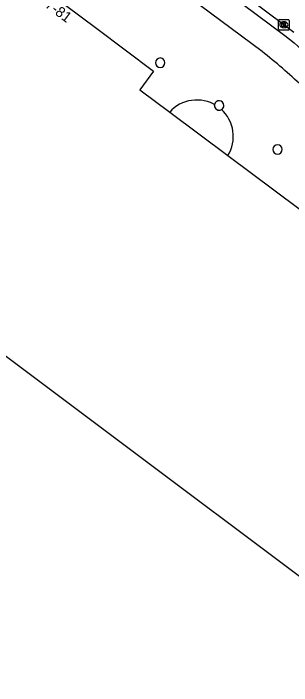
# Model space of a CAD drawing. Extents: x 159718 to 160783, y 383290 to 384030.
# Drawn here: x 160616.2 to 160642.8, y 383620.9 to 383685.2 of the extents above; entities that cross this region are included whole.
import ezdxf

# ---------------------------------------------------------------- set-up
doc = ezdxf.new("R2010")
doc.units = 0
for name, color, linetype in [('IMGEO_Fietspad_gesloten', 7, 'Continuous'), ('IMGEO_Kolk', 7, 'Continuous'), ('IMGEO_Pand', 7, 'Continuous'), ('IMGEO_Pand_nummerreeks', 7, 'Continuous'), ('IMGEO_Pand_overbouw', 7, 'Continuous'), ('IMGEO_Rijbaan_lokaal_gesloten', 7, 'Continuous')]:
    doc.layers.add(name, color=color, linetype=linetype)

msp = doc.modelspace()

# ---------------------------------------------------------------- linework, layer by layer
at = {"layer": 'IMGEO_Fietspad_gesloten'}
for points in [[(160639.993, 383681.543), (160617.522, 383698.261)], [(160625.005, 383695.905), (160642.174, 383683.074), (160643.049, 383682.367), (160643.777, 383681.734), (160670.079, 383657.666), (160710.819, 383626.982)]]:
    msp.add_lwpolyline(points, dxfattribs=at)
msp.add_arc((160608.792, 383641.585), 50.697, 46.3457, 52.01548, dxfattribs=at)
at = {"layer": 'IMGEO_Kolk'}
for p, q in [((160641.576, 383683.677), (160641.576, 383684.529)), ((160641.651, 383684.603), (160642.503, 383684.603)), ((160642.577, 383684.529), (160642.577, 383683.677)), ((160642.087, 383683.823), (160642.062, 383683.823)), ((160642.064, 383684.383), (160642.089, 383684.383)), ((160642.503, 383683.603), (160641.651, 383683.603))]:
    msp.add_line(p, q, dxfattribs=at)
for points in [[(160641.576, 383683.677), (160641.576, 383684.529)], [(160641.651, 383684.603), (160642.503, 383684.603)], [(160642.577, 383684.529), (160642.577, 383683.677)], [(160641.897, 383684.303), (160642.02, 383684.303), (160642.02, 383684.152), (160642.15, 383684.303), (160642.314, 383684.303), (160642.168, 383684.152), (160642.321, 383683.903), (160642.169, 383683.903), (160642.084, 383684.067), (160642.02, 383684), (160642.02, 383683.903), (160641.897, 383683.903), (160641.897, 383684.303)], [(160642.503, 383683.603), (160641.651, 383683.603)]]:
    msp.add_lwpolyline(points, dxfattribs=at)
for centre, start, end in [((160641.653, 383684.527), 91.55205, 178.44795), ((160641.653, 383684.527), 91.55205, 178.44795), ((160642.501, 383684.527), 1.55205, 88.44795), ((160642.501, 383684.527), 1.55205, 88.44795), ((160641.653, 383683.679), 181.55205, 268.44795), ((160641.653, 383683.679), 181.55205, 268.44795), ((160642.501, 383683.679), 271.55205, 358.44795), ((160642.501, 383683.679), 271.55205, 358.44795)]:
    msp.add_arc(centre, 0.0765, start, end, dxfattribs=at)
for centre, major_axis, ratio, start_param, end_param in [((160642.063, 383684.103), (-0.387, 0.002), 0.722429, 4.712389, 7.853982), ((160642.088, 383684.103), (-0.39, 0.002), 0.717154, 1.570796, 4.712389)]:
    msp.add_ellipse(centre, major_axis=major_axis, ratio=ratio, start_param=start_param, end_param=end_param, dxfattribs=at)
at = {"layer": 'IMGEO_Pand'}
for points in [[(160572.035, 383719.97), (160575.103, 383717.678), (160580.67, 383713.52), (160603.15, 383696.727), (160608.705, 383692.577), (160611.574, 383690.434), (160612.911, 383692.199), (160618.335, 383688.148), (160624.198, 383683.743), (160629.612, 383679.677), (160628.319, 383677.876), (160631.16, 383675.754), (160636.726, 383671.598), (160659.206, 383654.812), (160664.766, 383650.661), (160667.828, 383648.374), (160661.02, 383639.245), (160656.419, 383633.076), (160660.025, 383630.391), (160661.171, 383622.218)], [(160661.171, 383622.218), (160656.222, 383621.511), (160652.215, 383620.938), (160651.586, 383625.345), (160554.917, 383697.834), (160550.061, 383697.14), (160549.533, 383700.81), (160548.822, 383705.759)], [(160635.437, 383676.393), (160635.445, 383676.479)]]:
    msp.add_lwpolyline(points, dxfattribs=at)
for centre, radius, start, end in [((160630.257, 383680.481), 0.45, 0, 180), ((160630.257, 383680.481), 0.45, 180, 0), ((160635.887, 383676.393), 0.45, 0.01022, 168.97576), ((160635.887, 383676.393), 0.45, 180.03432, 299.65416), ((160635.886, 383676.394), 0.451, 299.7939, 359.9304), ((160641.478, 383672.19), 0.45, 0, 180), ((160641.478, 383672.19), 0.45, 180, 0)]:
    msp.add_arc(centre, radius, start, end, dxfattribs=at)
at = {"layer": 'IMGEO_Pand_overbouw'}
msp.add_lwpolyline([(160635.444, 383676.476), (160635.328, 383676.541), (160635.051, 383676.666), (160634.764, 383676.766), (160634.469, 383676.841), (160634.169, 383676.89), (160633.866, 383676.913), (160633.563, 383676.909), (160633.26, 383676.879), (160632.962, 383676.823), (160632.669, 383676.74), (160632.385, 383676.633), (160632.111, 383676.501), (160631.85, 383676.346), (160631.603, 383676.169), (160631.372, 383675.971), (160631.16, 383675.754), (160636.726, 383671.598), (160636.874, 383671.863), (160636.998, 383672.141), (160637.098, 383672.428), (160637.172, 383672.722), (160637.221, 383673.022), (160637.243, 383673.325), (160637.239, 383673.629), (160637.208, 383673.931), (160637.151, 383674.23), (160637.068, 383674.522), (160636.96, 383674.806), (160636.828, 383675.08), (160636.673, 383675.341), (160636.495, 383675.587), (160636.297, 383675.817), (160636.108, 383676.001)], dxfattribs=at)
for centre, radius, start, end in [((160636.002, 383676.387), 0.565, 170.95259, 179.40588), ((160635.887, 383676.394), 0.45, 180.10577, 299.30705)]:
    msp.add_arc(centre, radius, start, end, dxfattribs=at)
at = {"layer": 'IMGEO_Rijbaan_lokaal_gesloten'}
msp.add_lwpolyline([(160643.044, 383683.374), (160642.24, 383683.972), (160642.074, 383684.104), (160625.662, 383696.372), (160625.475, 383696.491)], dxfattribs=at)

# ---------------------------------------------------------------- texts
at = {"layer": 'IMGEO_Pand_nummerreeks'}
msp.add_text('77-81', height=1, rotation=323.11871, dxfattribs=at).set_placement((160618.585, 383686.305))

doc.saveas('drawing.dxf')
